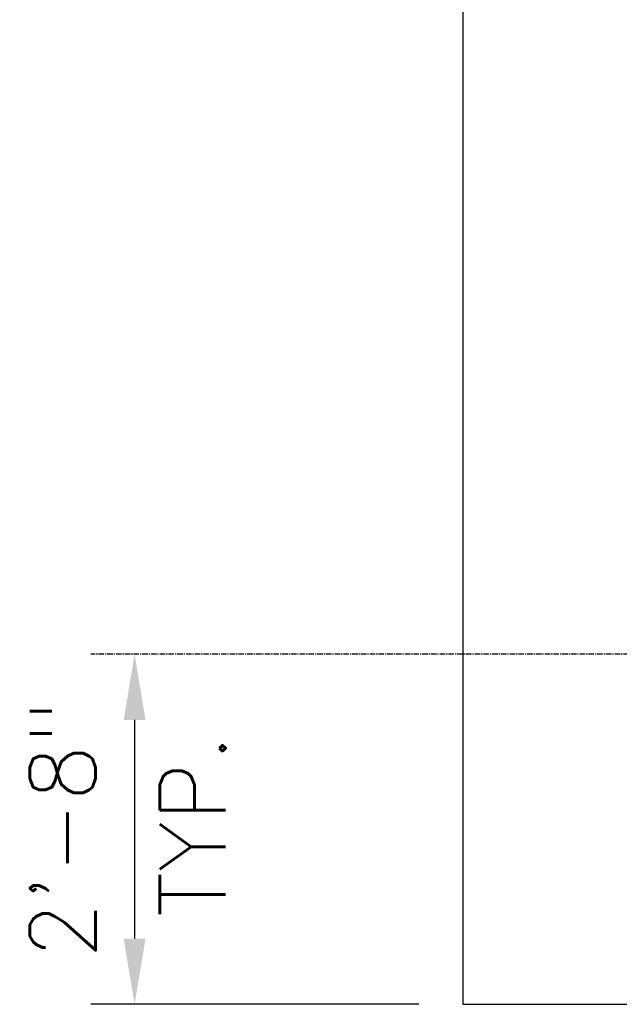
# Model space of a CAD drawing. Extents: x -169 to 6736, y -208 to 3022.
# Tile 527 of 656: x 5787 to 5841, y 1218 to 1308. Entities that reach past the tile are written whole.
import ezdxf

# ---------------------------------------------------------------- set-up
doc = ezdxf.new("R2010")
doc.units = 0
doc.header["$MEASUREMENT"] = 0
doc.header["$PDSIZE"] = 1
doc.linetypes.add('CENTER1', pattern=[0.6625, 0.5, -0.075, 0.0125, -0.075])
doc.layers.get('DEFPOINTS').update_dxf_attribs({"linetype": 'CONTINUOUS'})
for name, color, linetype in [('CENTERLINE', 3, 'CENTER1'), ('DIM', 3, 'CONTINUOUS'), ('TANK-SLAB', 6, 'CONTINUOUS')]:
    doc.layers.add(name, color=color, linetype=linetype)
doc.styles.add('SIMPLEX', font='simplex')
doc.styles.add('TANK-SLAB$0$SIMPLEX', font='simplex')
doc.dimstyles.new('DIM64', dxfattribs={"dimscale": 64, "dimtxt": 0.09375, "dimasz": 0.09375, "dimexe": 0.0625, "dimexo": 0.0625, "dimgap": 0.046875, "dimtad": 1, "dimdec": 4, "dimzin": 3, "dimdsep": 46, "dimlunit": 4, "dimtxsty": 'SIMPLEX', "dimcen": 0, "dimclrd": 256, "dimclre": 256, "dimclrt": 256, "dimadec": 0, "dimazin": 0, "dimtfac": 1, "dimtdec": 4, "dimtmove": 0, "dimatfit": 3, "dimfxl": 1, "dimfrac": 2, "dimtolj": 1, "dimtzin": 0, "dimarcsym": 0})

# ---------------------------------------------------------------- blocks, each defined once
blk = doc.blocks.new('*D97')
at = {"layer": 'DEFPOINTS', "color": 0, "transparency": 16777216}
for p in [(5859.154, 1250.018), (5827.154, 1218.018), (5827.154, 1188.018)]:
    blk.add_point(p, dxfattribs=at)
at = {"layer": 'DIM', "lineweight": -2, "transparency": 16777216}
for p, q in [((5827.154, 1214.018), (5827.154, 1184.018)), ((5853.154, 1188.018), (5833.154, 1188.018))]:
    blk.add_line(p, q, dxfattribs=at)
at = {"layer": 'DIM', "transparency": 16777216}
for points in [[(5833.154, 1189.018), (5833.154, 1187.018), (5827.154, 1188.018)], [(5853.154, 1189.018), (5853.154, 1187.018), (5859.154, 1188.018)]]:
    blk.add_solid(points, dxfattribs=at)
at = {"layer": 'DIM', "transparency": 16777216, "insert": (5843.154, 1194.59), "char_height": 6, "attachment_point": 5, "style": 'SIMPLEX'}
blk.add_mtext('\\A1;2\'-8"', dxfattribs=at)
blk = doc.blocks.new('*D98')
at = {"layer": 'DEFPOINTS', "color": 0, "transparency": 16777216}
for p in [(5859.154, 1250.018), (5797.154, 1218.018), (5827.154, 1218.018)]:
    blk.add_point(p, dxfattribs=at)
at = {"layer": 'DIM', "lineweight": -2, "transparency": 16777216}
for p, q in [((5797.154, 1244.018), (5797.154, 1224.018)), ((5823.154, 1218.018), (5793.154, 1218.018))]:
    blk.add_line(p, q, dxfattribs=at)
at = {"layer": 'DIM', "transparency": 16777216}
for points in [[(5796.154, 1244.018), (5798.154, 1244.018), (5797.154, 1250.018)], [(5796.154, 1224.018), (5798.154, 1224.018), (5797.154, 1218.018)]]:
    blk.add_solid(points, dxfattribs=at)
at = {"layer": 'DIM', "transparency": 16777216, "insert": (5790.583, 1234.018), "char_height": 6, "attachment_point": 5, "rotation": 90, "style": 'SIMPLEX'}
blk.add_mtext('\\A1;2\'-8"', dxfattribs=at)

msp = doc.modelspace()

# ---------------------------------------------------------------- linework, layer by layer
at = {"layer": 'CENTERLINE'}
msp.add_line((5859.15422, 1250.01839), (5793.15422, 1250.01839), dxfattribs=at)
at = {"layer": 'TANK-SLAB'}
msp.add_lwpolyline([(6443.9106, 1218.01839), (6443.9106, 1578.01839), (5827.15422, 1578.01839), (5827.15422, 1218.01839)], close=True, dxfattribs=at)

# ---------------------------------------------------------------- texts
at = {"layer": 'DIM', "style": 'TANK-SLAB$0$SIMPLEX'}
msp.add_text('TYP.', height=6, rotation=90, dxfattribs=at).set_placement((5805.47488, 1225.99439))

# ---------------------------------------------------------------- dimensions: what is measured, and where the dimension line sits
at = {"layer": 'DIM'}
for base, angle, picture, middle in [((5797.15422, 1218.01839), 270, '*D98', (5790.5828, 1234.01839)), ((5827.15422, 1188.01839), 180, '*D97', (5843.15422, 1194.58982))]:
    dim = msp.add_linear_dim(base=base, p1=(5859.15422, 1250.01839), p2=(5827.15422, 1218.01839), angle=angle, dimstyle='DIM64', override={"dimse1": 1}, dxfattribs=at)
    dim.commit()
    dim.dimension.update_dxf_attribs({"geometry": picture, "text_midpoint": middle})

doc.saveas('drawing.dxf')
